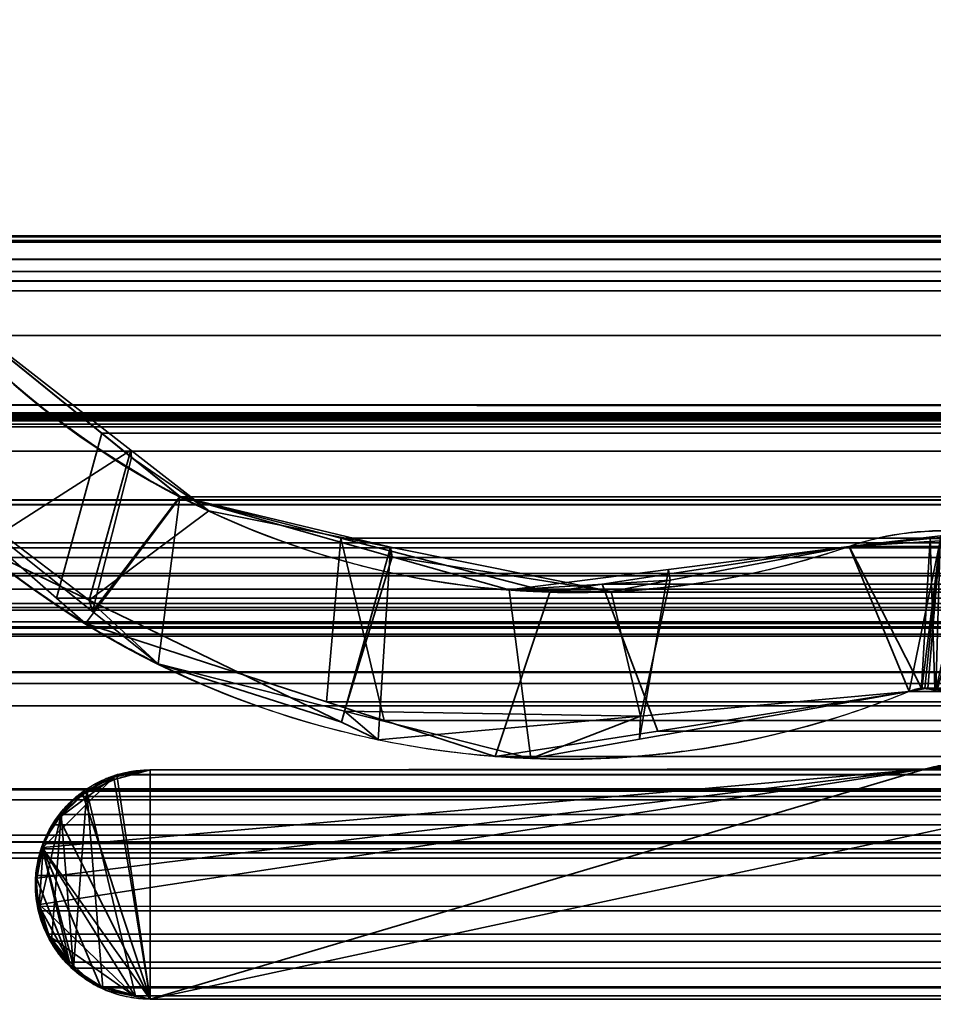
# Model space of a CAD drawing. Header units: millimetres. Extents: x -490 to 6690, y -115 to 152.
# Tile 1042 of 1056: x 5491.85 to 5494.91, y 0.02 to 3.32. Entities that reach past the tile are written whole.
import ezdxf

# ---------------------------------------------------------------- set-up
doc = ezdxf.new("R2010")
doc.units = ezdxf.units.MM
doc.layers.add('151', color=253, linetype='Continuous')

# ---------------------------------------------------------------- blocks, each defined once
blk = doc.blocks.new('UG_SURFACE_005')
at = {"layer": '151', "color": 252, "linetype": 'Continuous', "lineweight": 35}
for points in [[(6690.0001, -6.2, 2202.5001), (6690.0001, 133.2, 2202.5001), (5309.9999, 133.2, 2202.5001), (5309.9999, -6.2, 2202.5001)], [(5460, -6.2, 2052.5), (5460, 133.2, 2052.5), (6540, 133.2, 2052.5), (6540, -6.2, 2052.5)]]:
    blk.add_3dface(points, dxfattribs=at)
blk = doc.blocks.new('UG_SURFACE_349')
at = {"layer": '151', "color": 254, "linetype": 'Continuous', "lineweight": 35}
for points in [[(6525.25, -10, 2032.7499), (6525.25, 136.75, 2032.7499), (5474.75, 136.75, 2032.7499), (5474.75, -10, 2032.7499)], [(6517.4999, 21, 2025.0001), (6517.4999, -8, 2025.0001), (5482.5001, -8, 2025.0001), (5482.5001, 21, 2025.0001)]]:
    blk.add_3dface(points, dxfattribs=at)
blk = doc.blocks.new('UG_SURFACE_375')
at = {"layer": '151', "color": 14, "linetype": 'Continuous', "lineweight": 35}
for points in [[(6517.3001, -10, 2024.8001), (6517.3001, 19, 2024.8001), (5482.6999, 19, 2024.8001), (5482.6999, -10, 2024.8001)], [(6513.2499, 16.25, 2020.75), (6513.2499, -22, 2020.75), (5486.7501, -22, 2020.75), (5486.7501, 16.25, 2020.75)]]:
    blk.add_3dface(points, dxfattribs=at)
blk = doc.blocks.new('UG_SURFACE_376')
at = {"layer": '151', "color": 7, "linetype": 'Continuous', "lineweight": 35}
for points in [[(5486.7501, 16, 2020.75), (5486.7501, -22, 2020.75), (6513.2499, -22, 2020.75), (6513.2499, 16, 2020.75)], [(6513, 16, 2020.4999), (6513, -22, 2020.4999), (5487, -22, 2020.4999), (5487, 16, 2020.4999)]]:
    blk.add_3dface(points, dxfattribs=at)
blk = doc.blocks.new('UG_SURFACE_381')
at = {"layer": '151', "color": 253, "linetype": 'Continuous', "lineweight": 35}
for points in [[(5491.4899, 2.4421, -7.5), (5492.2204, 1.8511, -7.5), (5492.0893, 1.3346, -7.5), (5491.3025, 1.962, -7.5)], [(5492.2185, 1.8751, 2015.2817), (5491.4899, 2.4421, 2016.01), (5491.3025, 1.962, 2016.1977), (5491.7097, 1.5505, 2015.7902)], [(5491.4899, 2.4421, -7.5), (5491.4899, 2.4421, 2016.01), (5492.2185, 1.8751, 2015.2817)], [(5492.2185, 1.8751, 2015.2817), (5492.2204, 1.8511, -7.5), (5491.4899, 2.4421, -7.5)], [(5491.3025, 1.962, -7.5), (5492.0893, 1.3346, -7.5), (5492.0783, 1.3723, 2015.4219)], [(5492.0783, 1.3723, 2015.4219), (5491.7097, 1.5505, 2015.7902), (5491.3025, 1.962, -7.5)], [(5491.7097, 1.5505, 2015.7902), (5492.0783, 1.3723, 2015.4219), (5492.2185, 1.8751, 2015.2817)], [(5492.0783, 1.3723, 2015.4219), (5492.4793, 1.672, 2015.0208), (5492.2185, 1.8751, 2015.2817)], [(5492.2204, 1.8511, -7.5), (5492.3825, 1.7199, -7.5), (5492.0893, 1.3346, -7.5)], [(5492.2204, 1.8511, -7.5), (5492.2185, 1.8751, 2015.2817), (5492.4793, 1.672, 2015.0208)], [(5492.4793, 1.672, 2015.0208), (5492.3825, 1.7199, -7.5), (5492.2204, 1.8511, -7.5)], [(5492.31, 1.1587, -7.5), (5492.0893, 1.3346, -7.5), (5492.3825, 1.7199, -7.5)], [(5492.3825, 1.7199, -7.5), (5493.0944, 1.5179, -7.5), (5492.9342, 1, -7.5), (5492.31, 1.1587, -7.5)], [(5492.3825, 1.7199, -7.5), (5492.4793, 1.672, 2015.0208), (5493.0882, 1.5498, 2014.4114)], [(5493.0882, 1.5498, 2014.4114), (5493.0944, 1.5179, -7.5), (5492.3825, 1.7199, -7.5)], [(5493.0882, 1.5498, 2014.4114), (5492.4793, 1.672, 2015.0208), (5492.0783, 1.3723, 2015.4219), (5492.9247, 0.9627, 2014.5755)], [(5494.626, 1.5525, -7.5), (5494.9327, 1.588, -7.5), (5494.8797, 1.0775, -7.5), (5494.8702, 1.0754, -7.5)], [(5494.9317, 1.5713, 2012.5685), (5494.9327, 1.588, -7.5), (5494.626, 1.5525, -7.5)], [(5494.9174, 1.0708, -7.5), (5494.8797, 1.0775, -7.5), (5494.9327, 1.588, -7.5), (5495.0347, 1.5998, -7.5)], [(5494.8277, 1.0658, -7.5), (5493.9232, 0.9058, -7.5), (5494.0209, 1.475, -7.5), (5494.626, 1.5525, -7.5)], [(5494.626, 1.5525, 2012.8741), (5494.0262, 1.439, 2013.4737), (5493.927, 0.9838, 2013.5729), (5494.8277, 1.0658, 2012.6724)], [(5494.0209, 1.475, -7.5), (5494.0262, 1.439, 2013.4737), (5494.626, 1.5525, 2012.8741)], [(5494.626, 1.5525, 2012.8741), (5494.626, 1.5525, -7.5), (5494.0209, 1.475, -7.5)], [(5494.8277, 1.0658, 2012.6724), (5494.9317, 1.5713, 2012.5685), (5494.626, 1.5525, 2012.8741)], [(5494.626, 1.5525, -7.5), (5494.626, 1.5525, 2012.8741), (5494.9317, 1.5713, 2012.5685)], [(5494.626, 1.5525, -7.5), (5494.8702, 1.0754, -7.5), (5494.8277, 1.0658, -7.5)], [(5494.8277, 1.0658, 2012.6724), (5494.8702, 1.0737, 2012.6297), (5494.9317, 1.5713, 2012.5685)], [(5494.8702, 1.0737, 2012.6297), (5494.8897, 1.0773, 2012.6102), (5494.9317, 1.5713, 2012.5685)], [(5494.9317, 1.5713, 2012.5685), (5494.8897, 1.0773, 2012.6102), (5494.9174, 1.0692, 2012.5828)], [(5493.0882, 1.5498, 2014.4114), (5492.9247, 0.9627, 2014.5755), (5493.0468, 0.9037, 2014.4534)], [(5493.0468, 0.9037, 2014.4534), (5493.927, 0.9838, 2013.5729), (5493.8283, 1.4015, 2013.6716), (5493.0882, 1.5498, 2014.4114)], [(5493.0944, 1.5179, -7.5), (5493.0882, 1.5498, 2014.4114), (5493.8283, 1.4015, 2013.6716)], [(5493.0944, 1.5179, -7.5), (5493.4869, 1.4065, -7.5), (5493.5589, 0.8413, -7.5), (5492.9342, 1, -7.5)], [(5493.8283, 1.4015, 2013.6716), (5493.4869, 1.4065, -7.5), (5493.0944, 1.5179, -7.5)], [(5493.9232, 0.9058, -7.5), (5493.5589, 0.8413, -7.5), (5493.4869, 1.4065, -7.5), (5494.0209, 1.475, -7.5)], [(5494.0262, 1.439, 2013.4737), (5494.0209, 1.475, -7.5), (5493.4869, 1.4065, -7.5)], [(5493.4869, 1.4065, -7.5), (5493.8283, 1.4015, 2013.6716), (5494.0262, 1.439, 2013.4737)], [(5494.0262, 1.439, 2013.4737), (5493.8283, 1.4015, 2013.6716), (5493.927, 0.9838, 2013.5729)], [(5492.0783, 1.3723, 2015.4219), (5492.0893, 1.3346, -7.5), (5492.31, 1.1587, -7.5)], [(5492.9247, 0.9627, 2014.5755), (5492.0783, 1.3723, 2015.4219), (5492.31, 1.1587, -7.5)], [(5492.31, 1.1587, -7.5), (5492.9342, 1, -7.5), (5492.9247, 0.9627, 2014.5755)], [(5493.9232, 0.9058, -7.5), (5494.8277, 1.0658, -7.5), (5494.8277, 1.0658, 2012.6724)], [(5494.8277, 1.0658, 2012.6724), (5493.927, 0.9838, 2013.5729), (5493.9232, 0.9058, -7.5)], [(5494.8277, 1.0658, -7.5), (5494.8702, 1.0754, -7.5), (5494.8702, 1.0737, 2012.6297)], [(5494.8702, 1.0737, 2012.6297), (5494.8277, 1.0658, 2012.6724), (5494.8277, 1.0658, -7.5)], [(5494.8897, 1.0773, 2012.6102), (5494.8702, 1.0754, -7.5), (5494.8797, 1.0775, -7.5)], [(5494.8897, 1.0773, 2012.6102), (5494.8702, 1.0737, 2012.6297), (5494.8702, 1.0754, -7.5)], [(5494.8797, 1.0775, -7.5), (5494.9174, 1.0708, -7.5), (5494.9174, 1.0692, 2012.5828)], [(5494.9174, 1.0692, 2012.5828), (5494.8897, 1.0773, 2012.6102), (5494.8797, 1.0775, -7.5)], [(5493.0468, 0.9037, 2014.4534), (5492.9247, 0.9627, 2014.5755), (5492.9342, 1, -7.5)], [(5492.9342, 1, -7.5), (5493.5589, 0.8413, -7.5), (5493.927, 0.9838, 2013.5729)], [(5493.927, 0.9838, 2013.5729), (5493.0468, 0.9037, 2014.4534), (5492.9342, 1, -7.5)], [(5493.5589, 0.8413, -7.5), (5493.9232, 0.9058, -7.5), (5493.927, 0.9838, 2013.5729)], [(5494.8831, 0.8065, -7.5), (5491.9114, 0.3522, -7.5), (5491.8981, 0.4185, -7.5), (5491.9024, 0.44, -7.5)], [(5494.8831, 0.8065, -7.5), (5491.9024, 0.44, -7.5), (5491.9229, 0.5433, -7.5)], [(5491.9114, 0.3522, -7.5), (5494.8831, 0.8065, -7.5), (5492.2829, 0.034, -7.5), (5492.2299, 0.0445, -7.5)], [(5492.1608, 0.7791, -7.5), (5492.2824, 0.8035, -7.5), (5494.8831, 0.8065, -7.5), (5491.9229, 0.5433, -7.5)], [(5492.1608, 0.7791, -7.5), (5492.1618, 0.7713, 2015.3384), (5492.2824, 0.8035, 2015.2175)], [(5492.2824, 0.8035, 2015.2175), (5492.2824, 0.8035, -7.5), (5492.1608, 0.7791, -7.5)], [(5492.2829, 0.034, 2015.2171), (5494.8831, 0.8065, 2012.6171), (5492.2824, 0.8035, 2015.2175), (5492.1618, 0.7713, 2015.3384)], [(5494.8831, 0.8065, -7.5), (5492.2824, 0.8035, -7.5), (5492.2824, 0.8035, 2015.2175), (5494.8831, 0.8065, 2012.6171)], [(5494.9098, 0.8137, 2012.5902), (5494.8831, 0.8065, 2012.6171), (5492.2829, 0.034, 2015.2171), (5495.8801, 0.808, 2011.62)], [(5495.8801, 0.808, -7.5), (5492.2829, 0.034, -7.5), (5494.8831, 0.8065, -7.5), (5494.9098, 0.8119, -7.5)], [(5498.5719, 0.034, -7.5), (5492.2829, 0.034, -7.5), (5495.8801, 0.808, -7.5), (5497.8786, 0.8105, -7.5)], [(5497.8786, 0.8105, 2009.6216), (5495.8801, 0.808, 2011.62), (5492.2829, 0.034, 2015.2171), (5498.5719, 0.034, 2008.9281)], [(5494.8831, 0.8065, -7.5), (5494.8831, 0.8065, 2012.6171), (5494.9098, 0.8137, 2012.5902)], [(5494.9098, 0.8137, 2012.5902), (5494.9098, 0.8119, -7.5), (5494.8831, 0.8065, -7.5)], [(5492.1608, 0.7791, -7.5), (5491.9229, 0.5433, -7.5), (5491.9271, 0.5657, -7.5), (5491.9791, 0.6435, -7.5)], [(5492.0578, 0.722, -7.5), (5492.135, 0.774, -7.5), (5492.1608, 0.7791, -7.5), (5491.9791, 0.6435, -7.5)], [(5492.2829, 0.034, 2015.2171), (5492.1618, 0.7713, 2015.3384), (5492.0921, 0.7528, 2015.408), (5492.0568, 0.721, 2015.4433)], [(5492.1618, 0.7713, 2015.3384), (5492.135, 0.774, -7.5), (5492.0578, 0.722, -7.5)], [(5492.0578, 0.722, -7.5), (5492.0921, 0.7528, 2015.408), (5492.1618, 0.7713, 2015.3384)], [(5492.1618, 0.7713, 2015.3384), (5492.1608, 0.7791, -7.5), (5492.135, 0.774, -7.5)], [(5492.0578, 0.722, -7.5), (5492.0568, 0.721, 2015.4433), (5492.0921, 0.7528, 2015.408)], [(5491.9791, 0.6435, -7.5), (5491.9739, 0.6463, 2015.5261), (5492.0568, 0.721, 2015.4433)], [(5492.0568, 0.721, 2015.4433), (5491.9739, 0.6463, 2015.5261), (5492.2829, 0.034, 2015.2171)], [(5491.9791, 0.6435, -7.5), (5492.0106, 0.6905, -7.5), (5492.0578, 0.722, -7.5)], [(5492.0568, 0.721, 2015.4433), (5492.0106, 0.6905, -7.5), (5491.9791, 0.6435, -7.5)], [(5492.0568, 0.721, 2015.4433), (5492.0578, 0.722, -7.5), (5492.0106, 0.6905, -7.5)], [(5491.9739, 0.6463, 2015.5261), (5491.9701, 0.6429, 2015.5299), (5491.9205, 0.5426, 2015.5795), (5492.2829, 0.034, 2015.2171)], [(5491.9271, 0.5657, -7.5), (5491.9205, 0.5426, 2015.5795), (5491.9701, 0.6429, 2015.5299)], [(5491.9271, 0.5657, -7.5), (5491.9701, 0.6429, 2015.5299), (5491.9739, 0.6463, 2015.5261)], [(5491.9739, 0.6463, 2015.5261), (5491.9791, 0.6435, -7.5), (5491.9271, 0.5657, -7.5)], [(5491.9271, 0.5657, -7.5), (5491.9229, 0.5433, -7.5), (5491.9205, 0.5426, 2015.5795)], [(5492.0125, 0.159, 2015.4874), (5491.9205, 0.5426, 2015.5795), (5491.9152, 0.5316, 2015.5849), (5491.9014, 0.4399, 2015.5985)], [(5491.9024, 0.44, -7.5), (5491.9014, 0.4399, 2015.5985), (5491.9152, 0.5316, 2015.5849)], [(5491.9205, 0.5426, 2015.5795), (5491.9229, 0.5433, -7.5), (5491.9024, 0.44, -7.5)], [(5491.9024, 0.44, -7.5), (5491.9152, 0.5316, 2015.5849), (5491.9205, 0.5426, 2015.5795)], [(5491.9205, 0.5426, 2015.5795), (5492.1165, 0.0777, 2015.3832), (5492.2299, 0.0479, 2015.27)], [(5491.9205, 0.5426, 2015.5795), (5492.0125, 0.159, 2015.4874), (5492.0244, 0.1482, 2015.4757)], [(5492.0244, 0.1482, 2015.4757), (5492.0936, 0.0838, 2015.4064), (5492.1165, 0.0777, 2015.3832), (5491.9205, 0.5426, 2015.5795)], [(5492.2299, 0.0479, 2015.27), (5492.2829, 0.034, 2015.2171), (5491.9205, 0.5426, 2015.5795)], [(5491.9014, 0.4399, 2015.5985), (5491.9024, 0.44, -7.5), (5491.8981, 0.4185, -7.5)], [(5491.8981, 0.4185, -7.5), (5491.8981, 0.4185, 2015.6019), (5491.9014, 0.4399, 2015.5985)], [(5492.0125, 0.159, 2015.4874), (5491.9014, 0.4399, 2015.5985), (5491.8981, 0.4185, 2015.6019), (5491.9071, 0.3515, 2015.5928)], [(5491.8981, 0.4185, -7.5), (5491.9114, 0.3522, -7.5), (5491.9071, 0.3515, 2015.5928)], [(5491.9071, 0.3515, 2015.5928), (5491.8981, 0.4185, 2015.6019), (5491.8981, 0.4185, -7.5)], [(5491.9114, 0.3184, 2015.5885), (5491.9071, 0.3515, 2015.5928), (5491.9114, 0.3522, -7.5)], [(5492.0125, 0.159, 2015.4874), (5491.9071, 0.3515, 2015.5928), (5491.9114, 0.3184, 2015.5885), (5491.9443, 0.2457, 2015.5554)], [(5491.9114, 0.3522, -7.5), (5491.9276, 0.2713, -7.5), (5491.9443, 0.2457, 2015.5554)], [(5491.9443, 0.2457, 2015.5554), (5491.9114, 0.3184, 2015.5885), (5491.9114, 0.3522, -7.5)], [(5491.9453, 0.2452, -7.5), (5491.9276, 0.2713, -7.5), (5491.9114, 0.3522, -7.5), (5492.2299, 0.0445, -7.5)], [(5491.9276, 0.2713, -7.5), (5491.9453, 0.2452, -7.5), (5491.9443, 0.2457, 2015.5554)], [(5491.9629, 0.205, 2015.537), (5491.9443, 0.2457, 2015.5554), (5491.9453, 0.2452, -7.5)], [(5491.9443, 0.2457, 2015.5554), (5491.9629, 0.205, 2015.537), (5492.0125, 0.159, 2015.4874)], [(5491.9453, 0.2452, -7.5), (5492.0087, 0.1499, -7.5), (5492.0125, 0.159, 2015.4874)], [(5492.0125, 0.159, 2015.4874), (5491.9629, 0.205, 2015.537), (5491.9453, 0.2452, -7.5)], [(5491.9453, 0.2452, -7.5), (5492.2299, 0.0445, -7.5), (5492.1179, 0.0752, -7.5), (5492.0206, 0.14, -7.5)], [(5492.0206, 0.14, -7.5), (5492.0111, 0.1466, -7.5), (5492.0087, 0.1499, -7.5), (5491.9453, 0.2452, -7.5)], [(5492.0125, 0.159, 2015.4874), (5492.0087, 0.1499, -7.5), (5492.0111, 0.1466, -7.5)], [(5492.0244, 0.1482, 2015.4757), (5492.0125, 0.159, 2015.4874), (5492.0111, 0.1466, -7.5)], [(5492.0111, 0.1466, -7.5), (5492.0206, 0.14, -7.5), (5492.0244, 0.1482, 2015.4757)], [(5492.0936, 0.0838, 2015.4064), (5492.0244, 0.1482, 2015.4757), (5492.0206, 0.14, -7.5)], [(5492.0206, 0.14, -7.5), (5492.1179, 0.0752, -7.5), (5492.1165, 0.0777, 2015.3832)], [(5492.1165, 0.0777, 2015.3832), (5492.0936, 0.0838, 2015.4064), (5492.0206, 0.14, -7.5)], [(5492.1165, 0.0777, 2015.3832), (5492.1179, 0.0752, -7.5), (5492.1355, 0.0633, -7.5)], [(5492.2299, 0.0479, 2015.27), (5492.1165, 0.0777, 2015.3832), (5492.1355, 0.0633, -7.5)], [(5492.2299, 0.0445, -7.5), (5492.1355, 0.0633, -7.5), (5492.1179, 0.0752, -7.5)], [(5492.1355, 0.0633, -7.5), (5492.2299, 0.0445, -7.5), (5492.2299, 0.0479, 2015.27)], [(5492.2829, 0.034, 2015.2171), (5492.2299, 0.0479, 2015.27), (5492.2299, 0.0445, -7.5)], [(5492.2299, 0.0445, -7.5), (5492.2829, 0.034, -7.5), (5492.2829, 0.034, 2015.2171)], [(5498.5719, 0.034, 2008.9281), (5492.2829, 0.034, 2015.2171), (5492.2829, 0.034, -7.5), (5498.5719, 0.034, -7.5)]]:
    blk.add_3dface(points, dxfattribs=at)
blk = doc.blocks.new('UG_SURFACE_382')
at = {"layer": '151', "color": 253, "linetype": 'Continuous', "lineweight": 35}
for points in [[(5487.812, 4.4265, 2019.6881), (5487.8135, 2.0275, 2019.6865), (6512.1865, 2.0275, 2019.6865), (6512.188, 4.4265, 2019.6881)], [(6511.138, 3.5528, 2018.6381), (6511.137, 1.872, 2018.6372), (5488.863, 1.872, 2018.6372), (5488.862, 3.5528, 2018.6381)], [(6509.1372, 2.5729, 2016.6371), (6509.0685, 2.5782, 2016.5687), (5490.9315, 2.5782, 2016.5687), (5490.8628, 2.5729, 2016.6371)], [(5490.9315, 2.5782, 2016.5687), (6509.0685, 2.5782, 2016.5687), (6508.8649, 2.594, 2016.3648)], [(5491.1351, 2.594, 2016.3648), (5490.9315, 2.5782, 2016.5687), (6508.8649, 2.594, 2016.3648)], [(6508.8649, 2.594, 2016.3648), (6508.8563, 2.5908, 2016.3565), (5491.1437, 2.5908, 2016.3565), (5491.1351, 2.594, 2016.3648)], [(5491.1437, 2.5908, 2016.3565), (6508.8563, 2.5908, 2016.3565), (6508.6603, 2.5156, 2016.1605), (5491.3397, 2.5156, 2016.1605)], [(5490.8628, 2.5729, 2016.6371), (5490.7517, 2.5147, 2016.7484), (6509.2483, 2.5147, 2016.7484)], [(5490.8628, 2.5729, 2016.6371), (6509.2483, 2.5147, 2016.7484), (6509.1372, 2.5729, 2016.6371)], [(6509.3865, 2.4427, 2016.8865), (6509.2483, 2.5147, 2016.7484), (5490.7517, 2.5147, 2016.7484), (5490.6135, 2.4427, 2016.8865)], [(5491.4479, 2.474, 2016.052), (5491.3397, 2.5156, 2016.1605), (6508.6603, 2.5156, 2016.1605)], [(5491.4479, 2.474, 2016.052), (6508.6603, 2.5156, 2016.1605), (6508.5521, 2.474, 2016.052)], [(6508.5521, 2.474, 2016.052), (5491.4899, 2.4421, 2016.01), (5491.4479, 2.474, 2016.052)], [(6508.5521, 2.474, 2016.052), (6508.5101, 2.4421, 2016.01), (5491.4899, 2.4421, 2016.01)], [(5490.5853, 2.4095, 2016.9148), (6509.4147, 2.4095, 2016.9148), (6509.3865, 2.4427, 2016.8865)], [(5490.6135, 2.4427, 2016.8865), (5490.5853, 2.4095, 2016.9148), (6509.3865, 2.4427, 2016.8865)], [(5491.9686, 1.3794, 2015.5313), (5491.3025, 1.962, 2016.1977), (5491.4899, 2.4421, 2016.01), (5492.1203, 1.9325, 2015.3797)], [(5491.4899, 2.4421, 2016.01), (6508.5101, 2.4421, 2016.01), (6507.8797, 1.9325, 2015.3797), (5492.1203, 1.9325, 2015.3797)], [(5490.4566, 2.2595, 2017.0436), (6509.5434, 2.2595, 2017.0436), (6509.4147, 2.4095, 2016.9148), (5490.5853, 2.4095, 2016.9148)], [(6509.9759, 1.5475, 2017.4761), (6509.5434, 2.2595, 2017.0436), (5490.4566, 2.2595, 2017.0436), (5490.0241, 1.5475, 2017.4761)], [(6512.2113, 1.5794, 2019.7115), (5487.8135, 2.0275, 2019.6865), (5487.7391, 1.13, 2019.7611)], [(6512.2113, 1.5794, 2019.7115), (6512.1865, 2.0275, 2019.6865), (5487.8135, 2.0275, 2019.6865)], [(6508.8406, 1.9763, 2016.3405), (5491.1594, 1.9769, 2016.3405), (5491.1857, 1.9939, 2016.314)], [(6508.8406, 1.9763, 2016.3405), (5491.1857, 1.9939, 2016.314), (5491.1871, 1.9941, 2016.3131)], [(5491.1871, 1.9941, 2016.3131), (5491.2186, 1.9992, 2016.2816), (6508.7814, 1.9987, 2016.2816)], [(6508.7814, 1.9987, 2016.2816), (6508.811, 1.9952, 2016.3109), (5491.1871, 1.9941, 2016.3131)], [(6508.811, 1.9952, 2016.3109), (6508.8129, 1.9939, 2016.3128), (5491.1871, 1.9941, 2016.3131)], [(5491.1871, 1.9941, 2016.3131), (6508.8129, 1.9939, 2016.3128), (6508.8406, 1.9763, 2016.3405)], [(6508.7662, 2.0006, 2016.2661), (5491.2186, 1.9992, 2016.2816), (5491.2295, 2.001, 2016.2704)], [(6508.7662, 2.0006, 2016.2661), (6508.7814, 1.9987, 2016.2816), (5491.2186, 1.9992, 2016.2816)], [(5491.2295, 2.001, 2016.2704), (6508.75, 1.9954, 2016.2499), (6508.7662, 2.0006, 2016.2661)], [(5491.2295, 2.001, 2016.2704), (5491.25, 1.9949, 2016.2499), (6508.75, 1.9954, 2016.2499)], [(6508.728, 1.9885, 2016.2282), (6508.75, 1.9954, 2016.2499), (5491.25, 1.9949, 2016.2499)], [(6508.728, 1.9885, 2016.2282), (5491.25, 1.9949, 2016.2499), (5491.272, 1.9885, 2016.2282)], [(5491.272, 1.9885, 2016.2282), (6508.7214, 1.9824, 2016.221), (6508.728, 1.9885, 2016.2282)], [(5491.272, 1.9885, 2016.2282), (5491.2786, 1.9824, 2016.221), (6508.7214, 1.9824, 2016.221)], [(5491.3025, 1.962, 2016.1977), (6508.6975, 1.962, 2016.1977), (6508.7214, 1.9824, 2016.221), (5491.2786, 1.9824, 2016.221)], [(5490.6154, 1.093, 2016.8846), (5491.1385, 1.954, 2016.3615), (6508.8615, 1.954, 2016.3615), (6509.3846, 1.093, 2016.8846)], [(6508.8615, 1.954, 2016.3615), (5491.1385, 1.954, 2016.3615), (5491.1542, 1.9735, 2016.3457)], [(5491.1542, 1.9735, 2016.3457), (5491.1594, 1.9769, 2016.3405), (6508.8406, 1.9763, 2016.3405)], [(6508.8406, 1.9763, 2016.3405), (6508.8477, 1.9718, 2016.3476), (5491.1542, 1.9735, 2016.3457)], [(6508.8477, 1.9718, 2016.3476), (6508.8615, 1.954, 2016.3615), (5491.1542, 1.9735, 2016.3457)], [(5491.9686, 1.3794, 2015.5313), (6508.0314, 1.3794, 2015.5313), (6508.6975, 1.962, 2016.1977), (5491.3025, 1.962, 2016.1977)], [(5492.1203, 1.9325, 2015.3797), (5492.3844, 1.7188, 2015.1153), (5492.0664, 1.2938, 2015.4335), (5491.9686, 1.3794, 2015.5313)], [(5492.1203, 1.9325, 2015.3797), (6507.8797, 1.9325, 2015.3797), (6507.6156, 1.7188, 2015.1153)], [(5492.3844, 1.7188, 2015.1153), (5492.1203, 1.9325, 2015.3797), (6507.6156, 1.7188, 2015.1153)], [(5488.8849, 1.7081, 2018.615), (5488.863, 1.872, 2018.6372), (6511.137, 1.872, 2018.6372)], [(5488.8849, 1.7081, 2018.615), (6511.137, 1.872, 2018.6372), (6511.1151, 1.7081, 2018.615)], [(5492.8741, 1.0315, 2014.6258), (5492.0664, 1.2938, 2015.4335), (5492.3844, 1.7188, 2015.1153), (5492.9223, 1.5803, 2014.5779)], [(6507.6156, 1.7188, 2015.1153), (6507.0777, 1.5803, 2014.5779), (5492.9223, 1.5803, 2014.5779), (5492.3844, 1.7188, 2015.1153)], [(6511.1151, 1.7081, 2018.615), (6511.1084, 1.6926, 2018.6086), (5488.8916, 1.6926, 2018.6086), (5488.8849, 1.7081, 2018.615)], [(5488.8916, 1.6926, 2018.6086), (6511.1084, 1.6926, 2018.6086), (6511.0559, 1.5646, 2018.5559)], [(5488.9441, 1.5646, 2018.5559), (5488.8916, 1.6926, 2018.6086), (6511.0559, 1.5646, 2018.5559)], [(5494.8978, 1.5793, 2012.6023), (5495.0671, 1.5959, 2012.4328), (5494.9212, 1.0719, 2012.5787), (5494.9136, 1.0726, 2012.5866)], [(5495.0671, 1.5959, 2012.4328), (5494.8978, 1.5793, 2012.6023), (6505.1022, 1.5793, 2012.6023)], [(5487.7391, 1.13, 2019.7611), (6512.2609, 1.13, 2019.7611), (6512.2113, 1.5794, 2019.7115)], [(6511.0559, 1.5646, 2018.5559), (6511.0168, 1.5158, 2018.5168), (5488.9832, 1.5158, 2018.5168), (5488.9441, 1.5646, 2018.5559)], [(5493.0677, 0.9688, 2014.4324), (5492.8741, 1.0315, 2014.6258), (5492.9223, 1.5803, 2014.5779)], [(5492.9223, 1.5803, 2014.5779), (5493.6233, 1.3996, 2013.8769), (5493.4397, 0.848, 2014.0605), (5493.0677, 0.9688, 2014.4324)], [(5493.6233, 1.3996, 2013.8769), (5492.9223, 1.5803, 2014.5779), (6507.0777, 1.5803, 2014.5779)], [(5493.6233, 1.3996, 2013.8769), (6507.0777, 1.5803, 2014.5779), (6506.3767, 1.3996, 2013.8769)], [(5494.8277, 1.0658, 2012.6724), (5493.9847, 0.9335, 2013.5155), (5493.7978, 1.4263, 2013.7022), (5494.626, 1.5525, 2012.8741)], [(5493.7978, 1.4263, 2013.7022), (6506.2022, 1.4263, 2013.7022), (6505.374, 1.5525, 2012.8741), (5494.626, 1.5525, 2012.8741)], [(5494.626, 1.5525, 2012.8741), (5494.8978, 1.5793, 2012.6023), (5494.8683, 1.0767, 2012.6317), (5494.8277, 1.0658, 2012.6724)], [(5494.626, 1.5525, 2012.8741), (6505.374, 1.5525, 2012.8741), (6505.1022, 1.5793, 2012.6023), (5494.8978, 1.5793, 2012.6023)], [(5494.9136, 1.0726, 2012.5866), (5494.8697, 1.0766, 2012.6302), (5494.8683, 1.0767, 2012.6317), (5494.8978, 1.5793, 2012.6023)], [(5489.9368, 1.4544, 2017.5631), (6510.0632, 1.4544, 2017.5631), (6509.9759, 1.5475, 2017.4761), (5490.0241, 1.5475, 2017.4761)], [(5488.9832, 1.5158, 2018.5168), (6511.0168, 1.5158, 2018.5168), (6510.973, 1.4612, 2018.4731), (5489.027, 1.4612, 2018.4731)], [(5489.0685, 1.4092, 2018.4317), (5489.027, 1.4612, 2018.4731), (6510.973, 1.4612, 2018.4731)], [(5489.0685, 1.4092, 2018.4317), (6510.973, 1.4612, 2018.4731), (6510.9315, 1.4092, 2018.4317)], [(6510.15, 1.3615, 2017.6499), (5489.9368, 1.4544, 2017.5631), (5489.85, 1.3615, 2017.6499)], [(6510.15, 1.3615, 2017.6499), (6510.0632, 1.4544, 2017.5631), (5489.9368, 1.4544, 2017.5631)], [(5493.9847, 0.9335, 2013.5155), (5493.4397, 0.848, 2014.0605), (5493.6233, 1.3996, 2013.8769), (5493.7978, 1.4263, 2013.7022)], [(6506.3767, 1.3996, 2013.8769), (6506.2022, 1.4263, 2013.7022), (5493.7978, 1.4263, 2013.7022), (5493.6233, 1.3996, 2013.8769)], [(6510.9315, 1.4092, 2018.4317), (6510.828, 1.3475, 2018.3282), (5489.172, 1.3475, 2018.3282), (5489.0685, 1.4092, 2018.4317)], [(5489.85, 1.3615, 2017.6499), (5489.7919, 1.3387, 2017.7083), (6510.2081, 1.3387, 2017.7083)], [(5489.85, 1.3615, 2017.6499), (6510.2081, 1.3387, 2017.7083), (6510.15, 1.3615, 2017.6499)], [(6508.0314, 1.3794, 2015.5313), (5491.9686, 1.3794, 2015.5313), (5492.0664, 1.2938, 2015.4335)], [(6507.9336, 1.2938, 2015.4335), (6508.0314, 1.3794, 2015.5313), (5492.0664, 1.2938, 2015.4335)], [(5489.172, 1.3475, 2018.3282), (6510.828, 1.3475, 2018.3282), (6510.7193, 1.2826, 2018.2195)], [(5489.2807, 1.2826, 2018.2195), (5489.172, 1.3475, 2018.3282), (6510.7193, 1.2826, 2018.2195)], [(5489.6917, 1.2997, 2017.8084), (6510.3083, 1.2997, 2017.8084), (6510.2081, 1.3387, 2017.7083), (5489.7919, 1.3387, 2017.7083)], [(6510.4303, 1.252, 2017.9305), (5489.6917, 1.2997, 2017.8084), (5489.5697, 1.252, 2017.9305)], [(6510.4303, 1.252, 2017.9305), (6510.3083, 1.2997, 2017.8084), (5489.6917, 1.2997, 2017.8084)], [(5492.0664, 1.2938, 2015.4335), (5492.8741, 1.0315, 2014.6258), (6507.1259, 1.0315, 2014.6258), (6507.9336, 1.2938, 2015.4335)], [(6510.7193, 1.2826, 2018.2195), (6510.6802, 1.2784, 2018.1799), (5489.3198, 1.2784, 2018.1799), (5489.2807, 1.2826, 2018.2195)], [(5489.3198, 1.2784, 2018.1799), (6510.6802, 1.2784, 2018.1799), (6510.4876, 1.2581, 2017.9875), (5489.5124, 1.2581, 2017.9875)], [(5489.5697, 1.252, 2017.9305), (5489.5124, 1.2581, 2017.9875), (6510.4876, 1.2581, 2017.9875)], [(5489.5697, 1.252, 2017.9305), (6510.4876, 1.2581, 2017.9875), (6510.4303, 1.252, 2017.9305)], [(5487.7391, 1.13, 2019.7611), (5487.0725, -3.683, 2020.4275), (6512.9275, -3.683, 2020.4275), (6512.2609, 1.13, 2019.7611)], [(5490.6154, 1.093, 2016.8846), (6509.3846, 1.093, 2016.8846), (6509.4619, 1.0181, 2016.9621), (5490.5381, 1.0181, 2016.9621)], [(5494.8277, 1.0658, 2012.6724), (6505.1723, 1.0658, 2012.6724), (6506.0153, 0.9335, 2013.5155), (5493.9847, 0.9335, 2013.5155)], [(6505.1723, 1.0658, 2012.6724), (5494.8277, 1.0658, 2012.6724), (5494.8683, 1.0767, 2012.6317)], [(5494.8683, 1.0767, 2012.6317), (5494.8697, 1.0766, 2012.6302), (6505.1303, 1.0766, 2012.6302), (6505.1317, 1.0767, 2012.6317)], [(6505.1317, 1.0767, 2012.6317), (6505.1723, 1.0658, 2012.6724), (5494.8683, 1.0767, 2012.6317)], [(5494.9136, 1.0726, 2012.5866), (6505.0864, 1.0726, 2012.5866), (6505.1303, 1.0766, 2012.6302), (5494.8697, 1.0766, 2012.6302)], [(5493.0677, 0.9688, 2014.4324), (6506.9323, 0.9688, 2014.4324), (6507.1259, 1.0315, 2014.6258), (5492.8741, 1.0315, 2014.6258)], [(5490.5381, 1.0181, 2016.9621), (6509.4619, 1.0181, 2016.9621), (6509.7499, 0.7401, 2017.2498), (5490.2501, 0.7401, 2017.2498)], [(6506.9323, 0.9688, 2014.4324), (5493.0677, 0.9688, 2014.4324), (5493.4397, 0.848, 2014.0605)], [(6506.5603, 0.848, 2014.0605), (6506.9323, 0.9688, 2014.4324), (5493.4397, 0.848, 2014.0605)], [(5493.4397, 0.848, 2014.0605), (5493.9847, 0.9335, 2013.5155), (6506.0153, 0.9335, 2013.5155), (6506.5603, 0.848, 2014.0605)], [(5492.2829, 0.034, 2015.2171), (5492.1713, 0.7866, 2015.3286), (5492.1732, 0.7875, 2015.327), (5492.2824, 0.8035, 2015.2175)], [(6507.8268, 0.7875, 2015.327), (6507.7176, 0.8035, 2015.2175), (5492.2824, 0.8035, 2015.2175), (5492.1732, 0.7875, 2015.327)], [(5494.8831, 0.8065, 2012.6171), (5492.2824, 0.8035, 2015.2175), (6507.7176, 0.8035, 2015.2175), (6505.1169, 0.8065, 2012.6171)], [(5492.2824, 0.8035, 2015.2175), (5494.8831, 0.8065, 2012.6171), (5492.2829, 0.034, 2015.2171)], [(5495.8801, 0.808, 2011.62), (5492.2829, 0.034, 2015.2171), (5494.8831, 0.8065, 2012.6171), (5494.9255, 0.8168, 2012.5742)], [(5498.5719, 0.034, 2008.9281), (5492.2829, 0.034, 2015.2171), (5495.8801, 0.808, 2011.62), (5497.8786, 0.8105, 2009.6216)], [(5494.8831, 0.8065, 2012.6171), (6505.1169, 0.8065, 2012.6171), (6505.0745, 0.8168, 2012.5742), (5494.9255, 0.8168, 2012.5742)], [(5492.0702, 0.7323, 2015.4295), (6507.9298, 0.7323, 2015.4295), (6507.8287, 0.7866, 2015.3286), (5492.1713, 0.7866, 2015.3286)], [(5492.2829, 0.034, 2015.2171), (5492.2338, 0.0458, 2015.2664), (5492.0702, 0.7323, 2015.4295), (5492.1713, 0.7866, 2015.3286)], [(5492.1713, 0.7866, 2015.3286), (6507.8287, 0.7866, 2015.3286), (6507.8268, 0.7875, 2015.327)], [(5492.1732, 0.7875, 2015.327), (5492.1713, 0.7866, 2015.3286), (6507.8268, 0.7875, 2015.327)], [(5488.0147, -3.8215, 2019.485), (5488.7242, 0.736, 2018.7755), (6511.2758, 0.736, 2018.7755), (6511.9853, -3.8215, 2019.485)], [(5489.079, 0.5619, 2018.4212), (6510.921, 0.5619, 2018.4212), (6511.2758, 0.736, 2018.7755), (5488.7242, 0.736, 2018.7755)], [(5490.2115, 0.7026, 2017.2884), (6509.7499, 0.7401, 2017.2498), (6509.7885, 0.7026, 2017.2884)], [(5490.2115, 0.7026, 2017.2884), (5490.2501, 0.7401, 2017.2498), (6509.7499, 0.7401, 2017.2498)], [(5491.9844, 0.6538, 2015.5156), (5492.0363, 0.7139, 2015.4638), (5492.0702, 0.7323, 2015.4295), (5492.0263, 0.1382, 2015.4736)], [(5492.1246, 0.072, 2015.3756), (5492.1083, 0.0758, 2015.3913), (5492.0263, 0.1382, 2015.4736), (5492.0702, 0.7323, 2015.4295)], [(6507.9637, 0.7139, 2015.4638), (6507.9298, 0.7323, 2015.4295), (5492.0702, 0.7323, 2015.4295), (5492.0363, 0.7139, 2015.4638)], [(5492.0702, 0.7323, 2015.4295), (5492.2338, 0.0458, 2015.2664), (5492.1246, 0.072, 2015.3756)], [(6509.7885, 0.7026, 2017.2884), (5489.8791, 0.5844, 2017.621), (5490.2115, 0.7026, 2017.2884)], [(6509.7885, 0.7026, 2017.2884), (6510.1209, 0.5844, 2017.621), (5489.8791, 0.5844, 2017.621)], [(5492.0363, 0.7139, 2015.4638), (5491.9844, 0.6538, 2015.5156), (6508.0156, 0.6538, 2015.5156)], [(5492.0363, 0.7139, 2015.4638), (6508.0156, 0.6538, 2015.5156), (6507.9637, 0.7139, 2015.4638)], [(5491.9844, 0.6538, 2015.5156), (5491.9524, 0.2284, 2015.5478), (5491.9362, 0.2521, 2015.564), (5491.91, 0.3307, 2015.59)], [(5491.9252, 0.5561, 2015.5745), (5491.9543, 0.619, 2015.5456), (5491.9844, 0.6538, 2015.5156), (5491.91, 0.3307, 2015.59)], [(5491.9844, 0.6538, 2015.5156), (5492.0263, 0.1382, 2015.4736), (5491.9996, 0.1586, 2015.5005), (5491.9524, 0.2284, 2015.5478)], [(6508.0457, 0.619, 2015.5456), (6508.0156, 0.6538, 2015.5156), (5491.9844, 0.6538, 2015.5156), (5491.9543, 0.619, 2015.5456)], [(5491.9252, 0.5561, 2015.5745), (6508.0748, 0.5561, 2015.5745), (6508.0457, 0.619, 2015.5456)], [(5491.9543, 0.619, 2015.5456), (5491.9252, 0.5561, 2015.5745), (6508.0457, 0.619, 2015.5456)], [(6510.9186, 0.5605, 2018.4186), (5489.079, 0.5619, 2018.4212), (5489.0814, 0.5605, 2018.4186)], [(6510.9186, 0.5605, 2018.4186), (6510.921, 0.5619, 2018.4212), (5489.079, 0.5619, 2018.4212)], [(5489.6607, 0.5068, 2017.8392), (6510.1209, 0.5844, 2017.621), (6510.3393, 0.5068, 2017.8392)], [(5489.6607, 0.5068, 2017.8392), (5489.8791, 0.5844, 2017.621), (6510.1209, 0.5844, 2017.621)], [(5489.0814, 0.5605, 2018.4186), (5489.4695, 0.5245, 2018.0306), (6510.5305, 0.5245, 2018.0306), (6510.9186, 0.5605, 2018.4186)], [(5491.8995, 0.4489, 2015.6007), (5491.9171, 0.5379, 2015.5828), (5491.9252, 0.5561, 2015.5745), (5491.91, 0.3307, 2015.59)], [(5491.8995, 0.4489, 2015.6007), (6508.1005, 0.4489, 2015.6007), (6508.0829, 0.5379, 2015.5828)], [(5491.9171, 0.5379, 2015.5828), (5491.8995, 0.4489, 2015.6007), (6508.0829, 0.5379, 2015.5828)], [(6508.0829, 0.5379, 2015.5828), (6508.0748, 0.5561, 2015.5745), (5491.9252, 0.5561, 2015.5745), (5491.9171, 0.5379, 2015.5828)], [(6510.3393, 0.5068, 2017.8392), (5489.4695, 0.5245, 2018.0306), (5489.6607, 0.5068, 2017.8392)], [(6510.3393, 0.5068, 2017.8392), (6510.5305, 0.5245, 2018.0306), (5489.4695, 0.5245, 2018.0306)], [(6508.1005, 0.4488, 2015.6007), (6508.1005, 0.4489, 2015.6007), (5491.8995, 0.4489, 2015.6007), (5491.8995, 0.4488, 2015.6007)], [(5491.91, 0.3307, 2015.59), (5491.9052, 0.3455, 2015.5947), (5491.8995, 0.4488, 2015.6007), (5491.8995, 0.4489, 2015.6007)], [(6508.1005, 0.4488, 2015.6007), (5491.8995, 0.4488, 2015.6007), (5491.9052, 0.3455, 2015.5947)], [(5491.9052, 0.3455, 2015.5947), (5491.91, 0.3307, 2015.59), (6508.1005, 0.4488, 2015.6007)], [(6508.0948, 0.3455, 2015.5947), (6508.1005, 0.4488, 2015.6007), (5491.91, 0.3307, 2015.59)], [(5491.91, 0.3307, 2015.59), (6508.09, 0.3307, 2015.59), (6508.0948, 0.3455, 2015.5947)], [(6508.09, 0.3307, 2015.59), (5491.91, 0.3307, 2015.59), (5491.9362, 0.2521, 2015.564)], [(6508.0638, 0.2521, 2015.564), (6508.09, 0.3307, 2015.59), (5491.9362, 0.2521, 2015.564)], [(5491.9362, 0.2521, 2015.564), (5491.9524, 0.2284, 2015.5478), (6508.0476, 0.2284, 2015.5478), (6508.0638, 0.2521, 2015.564)], [(6508.0004, 0.1586, 2015.5005), (5491.9524, 0.2284, 2015.5478), (5491.9996, 0.1586, 2015.5005)], [(6508.0004, 0.1586, 2015.5005), (6508.0476, 0.2284, 2015.5478), (5491.9524, 0.2284, 2015.5478)], [(5491.9996, 0.1586, 2015.5005), (5492.0263, 0.1382, 2015.4736), (6507.9737, 0.1382, 2015.4736), (6508.0004, 0.1586, 2015.5005)], [(6507.9737, 0.1382, 2015.4736), (5492.0263, 0.1382, 2015.4736), (5492.1083, 0.0758, 2015.3913)], [(6507.8917, 0.0758, 2015.3913), (6507.9737, 0.1382, 2015.4736), (5492.1083, 0.0758, 2015.3913)], [(5492.1083, 0.0758, 2015.3913), (5492.1246, 0.072, 2015.3756), (6507.8754, 0.072, 2015.3756), (6507.8917, 0.0758, 2015.3913)], [(5492.2338, 0.0458, 2015.2664), (6507.7662, 0.0458, 2015.2664), (6507.8754, 0.072, 2015.3756), (5492.1246, 0.072, 2015.3756)], [(5492.2829, 0.034, 2015.2171), (6507.7171, 0.034, 2015.2171), (6507.7662, 0.0458, 2015.2664), (5492.2338, 0.0458, 2015.2664)], [(6501.4281, 0.034, 2008.9281), (6507.7171, 0.034, 2015.2171), (5492.2829, 0.034, 2015.2171), (5498.5719, 0.034, 2008.9281)]]:
    blk.add_3dface(points, dxfattribs=at)

msp = doc.modelspace()

# ---------------------------------------------------------------- linework, layer by layer
at = {"layer": '151', "linetype": 'Continuous', "lineweight": -3}
for p, q in [((5491.4899, 2.4421, 2016.0101), (6508.5101, 2.4421, 2016.0101)), ((5490.4564, 2.2595, 2017.0436), (6509.5436, 2.2595, 2017.0436)), ((6512.1866, 2.0275, 2019.6866), (5487.8134, 2.0275, 2019.6866)), ((6508.8616, 1.954, 2016.3616), (5491.1384, 1.954, 2016.3616)), ((6508.6976, 1.962, 2016.1976), (5491.3024, 1.962, 2016.1976)), ((5488.8629, 1.872, 2018.6371), (6511.1371, 1.872, 2018.6371)), ((5494.6259, 1.5525, 2012.8741), (6505.3741, 1.5525, 2012.8741)), ((5494.6259, 1.5525, -7.5), (5494.6259, 1.5525, 2012.8741)), ((5490.0239, 1.5475, 2017.4761), (6509.9761, 1.5475, 2017.4761)), ((6512.2611, 1.13, 2019.7611), (5487.7389, 1.13, 2019.7611)), ((6509.3846, 1.093, 2016.8846), (5490.6154, 1.093, 2016.8846)), ((6505.1723, 1.0658, 2012.6723), (5494.8277, 1.0658, 2012.6723)), ((5494.8277, 1.0658, 2012.6723), (5494.8277, 1.0658, -7.5)), ((5494.8829, 0.8065, -7.5), (5492.2824, 0.8035, -7.5)), ((5494.8829, 0.8065, 2012.6171), (5492.2824, 0.8035, 2015.2176)), ((5494.8829, 0.8065, 2012.6171), (5492.2824, 0.8035, 2015.2176)), ((6507.7176, 0.8035, 2015.2176), (5492.2824, 0.8035, 2015.2176)), ((5492.2824, 0.8035, 2015.2176), (5492.2824, 0.8035, -7.5)), ((5494.8829, 0.8065, 2012.6171), (5494.8829, 0.8065, -7.5)), ((6505.1171, 0.8065, 2012.6171), (5494.8829, 0.8065, 2012.6171)), ((6511.2756, 0.736, 2018.7756), (5488.7244, 0.736, 2018.7756)), ((5498.5719, 0.034, 2008.9281), (5492.2829, 0.034, 2015.2171)), ((5492.2829, 0.034, -7.5), (5498.5719, 0.034, -7.5)), ((6507.7171, 0.034, 2015.2171), (5492.2829, 0.034, 2015.2171)), ((5492.2829, 0.034, 2015.2171), (5492.2829, 0.034, -7.5)), ((5492.2829, 0.034, 2015.2171), (5498.5719, 0.034, 2008.9281))]:
    msp.add_line(p, q, dxfattribs=at)
at = {"layer": '151', "linetype": 'Continuous', "lineweight": -3, "extrusion": (0, 0, -1)}
for centre, radius, start, end in [((-5493.7, 4.2608, 7.5), 2.8622, 251.1259, 320.5493), ((-5493.6718, 3.9004, 7.5), 3.0612, 247.815, 320.7127), ((-5492.2829, 0.4188, 7.5), 0.3848, 270, 89.9255)]:
    msp.add_arc(centre, radius, start, end, dxfattribs=at)
at = {"layer": '151', "linetype": 'Continuous', "lineweight": -3}
for centre, radius, start, end in [((5494.9376, 0.6492, -7.5), 0.9556, 9.5663, 109.0385), ((5494.8828, 0.942, -7.5), 0.1355, 270.0661, 113.9916)]:
    msp.add_arc(centre, radius, start, end, dxfattribs=at)
for points, knots in [([(5491.4899, 2.4421, 2016.0101), (5491.914, 1.9268, 2015.586), (5492.4417, 1.6303, 2015.0583), (5493.5212, 1.3503, 2013.9788), (5494.0853, 1.3677, 2013.4147), (5494.6259, 1.5525, 2012.8741)], [0, 0, 0, 0, 0.5, 0.5, 1, 1, 1, 1]), ([(5494.8277, 1.0658, 2012.6723), (5494.2264, 0.8206, 2013.2736), (5493.5952, 0.7769, 2013.9048), (5492.3767, 1.057, 2015.1233), (5491.7777, 1.3811, 2015.7223), (5491.3024, 1.962, 2016.1976)], [0, 0, 0, 0, 0.5, 0.5, 1, 1, 1, 1]), ([(5494.6259, 1.5525, 2012.8741), (5494.8692, 1.6365, 2012.6308), (5495.1255, 1.6214, 2012.3745), (5495.5916, 1.3927, 2011.9084), (5495.8214, 1.1553, 2011.6786), (5495.8799, 0.808, 2011.6201)], [0, 0, 0, 0, 0.5, 0.5, 1, 1, 1, 1]), ([(5494.8829, 0.8065, 2012.6171), (5494.9037, 0.8065, 2012.5963), (5494.9248, 0.8113, 2012.5752), (5494.958, 0.8282, 2012.542), (5494.9712, 0.8379, 2012.5288), (5494.9912, 0.8597, 2012.5088), (5494.9989, 0.8708, 2012.5011), (5495.0097, 0.8934, 2012.4903), (5495.0136, 0.9046, 2012.4864), (5495.0181, 0.928, 2012.4819), (5495.0188, 0.9406, 2012.4812), (5495.017, 0.9635, 2012.483), (5495.0148, 0.9742, 2012.4852), (5495.0082, 0.9943, 2012.4918), (5495.0037, 1.004, 2012.4963), (5494.9903, 1.0259, 2012.5097), (5494.9803, 1.0371, 2012.5197), (5494.9548, 1.0584, 2012.5452), (5494.9382, 1.0669, 2012.5618), (5494.9041, 1.077, 2012.5959), (5494.8861, 1.0786, 2012.6139), (5494.8547, 1.0753, 2012.6453), (5494.8409, 1.0717, 2012.6591), (5494.8277, 1.0658, 2012.6723)], [0, 0, 0, 0, 0.149053, 0.149053, 0.252791, 0.252791, 0.329397, 0.329397, 0.39033, 0.39033, 0.451762, 0.451762, 0.506382, 0.506382, 0.563388, 0.563388, 0.652048, 0.652048, 0.775166, 0.775166, 0.901511, 0.901511, 1, 1, 1, 1]), ([(5492.2829, 0.034, 2015.2171), (5492.224, 0.034, 2015.276), (5492.164, 0.0476, 2015.336), (5492.0697, 0.0955, 2015.4303), (5492.0322, 0.123, 2015.4678), (5491.9753, 0.1849, 2015.5247), (5491.9533, 0.2164, 2015.5467), (5491.9225, 0.2805, 2015.5775), (5491.9116, 0.3124, 2015.5884), (5491.8987, 0.3788, 2015.6013), (5491.8967, 0.4145, 2015.6033), (5491.9018, 0.4795, 2015.5982), (5491.908, 0.5099, 2015.592), (5491.9266, 0.5672, 2015.5734), (5491.9395, 0.5946, 2015.5605), (5491.9774, 0.6568, 2015.5226), (5492.0058, 0.6885, 2015.4942), (5492.0781, 0.749, 2015.4219), (5492.1252, 0.7732, 2015.3748), (5492.2089, 0.7982, 2015.2911), (5492.2458, 0.8035, 2015.2542), (5492.2824, 0.8035, 2015.2176)], [0, 0, 0, 0, 0.171945, 0.171945, 0.291697, 0.291697, 0.380097, 0.380097, 0.450398, 0.450398, 0.521275, 0.521275, 0.584272, 0.584272, 0.649995, 0.649995, 0.752184, 0.752184, 0.894094, 0.894094, 1, 1, 1, 1])]:
    msp.add_open_spline(points, degree=3, knots=knots, dxfattribs=at)
for points, weights in [([(5491.4899, 2.4421, 2016.0101), (5492.0583, 1.7514, 2015.4417), (5492.8663, 1.3219, 2014.6337), (5493.7795, 1.2631, 2013.7205), (5494.6259, 1.5525, 2012.8741)], [1, 0.911013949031, 0.881351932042, 0.911013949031, 1]), ([(5494.8277, 1.0658, 2012.6723), (5493.8944, 0.6852, 2013.6056), (5492.861, 0.7111, 2014.639), (5491.9407, 1.1819, 2015.5593), (5491.3024, 1.962, 2016.1976)], [1, 0.902193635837, 0.869591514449, 0.902193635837, 1]), ([(5494.6259, 1.5525, 2012.8741), (5495.0446, 1.697, 2012.4554), (5495.5007, 1.5976, 2011.9993), (5495.8063, 1.2448, 2011.6937), (5495.8799, 0.808, 2011.6201)], [1, 0.823154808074, 0.764206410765, 0.823154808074, 1])]:
    msp.add_rational_spline(points, weights, degree=4, dxfattribs=at)
for points, weights, knots in [([(5494.8829, 0.8065, 2012.6171), (5494.9208, 0.8065, 2012.5792), (5494.9646, 0.821, 2012.5354), (5494.9943, 0.8562, 2012.5057), (5495.0226, 0.9265, 2012.4774), (5495.0256, 0.9724, 2012.4744), (5495.0041, 1.0132, 2012.4959), (5494.9496, 1.0658, 2012.5504), (5494.9081, 1.0858, 2012.5919), (5494.8623, 1.0812, 2012.6377), (5494.8277, 1.0658, 2012.6723)], [1, 1, 0.980542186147, 1, 1, 0.980542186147, 1, 1, 0.980542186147, 1, 1], [0, 0, 0, 0, 0, 0.333333, 0.333333, 0.333333, 0.666667, 0.666667, 0.666667, 1, 1, 1, 1, 1]), ([(5492.2829, 0.034, 2015.2171), (5492.1469, 0.034, 2015.3531), (5491.9663, 0.102, 2015.5337), (5491.8983, 0.2825, 2015.6017), (5491.8981, 0.5545, 2015.6019), (5491.9659, 0.7351, 2015.5341), (5492.1464, 0.8033, 2015.3536), (5492.2824, 0.8035, 2015.2176)], [1, 1, 0.942898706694, 1, 1, 0.942898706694, 1, 1], [0, 0, 0, 0, 0, 0.5, 0.5, 0.5, 1, 1, 1, 1, 1])]:
    msp.add_rational_spline(points, weights, degree=4, knots=knots, dxfattribs=at)

# ---------------------------------------------------------------- block references
for name in ['UG_SURFACE_349', 'UG_SURFACE_005', 'UG_SURFACE_375', 'UG_SURFACE_376', 'UG_SURFACE_381', 'UG_SURFACE_382']:
    msp.add_blockref(name, (0, 0), dxfattribs=at)

doc.saveas('drawing.dxf')
